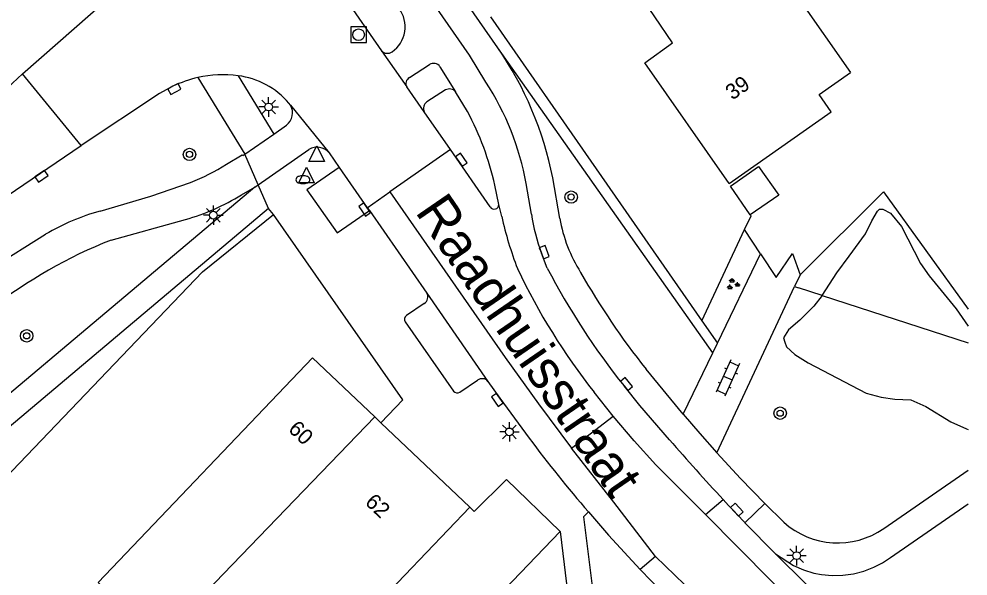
# Model space of a CAD drawing. Extents: x 136000 to 138005, y 398500 to 400500.
# Drawn here: x 137938.9 to 138000, y 399646.1 to 399682 of the extents above; entities that cross this region are included whole.
import ezdxf

# ---------------------------------------------------------------- set-up
doc = ezdxf.new("R2010")
doc.units = 0
for name, color, linetype in [('gg-afsc-erfafscheiding', 7, 'Continuous'), ('gg-afsc-hekwerk', 7, 'Continuous'), ('gg-anno-huisnummerreeks BGT', 7, 'Continuous'), ('gg-anno-openbare ruimte label', 7, 'Continuous'), ('gg-bbg-gedigitaliseerde bebouwing', 7, 'Continuous'), ('gg-bbg-hoofdgebouw', 7, 'Continuous'), ('gg-bbg-overig bouwwerk', 7, 'Continuous'), ('gg-bbg-tussenscheiding', 7, 'Continuous'), ('gg-knt-verharding', 7, 'Continuous'), ('gg-knt-verharding nz', 7, 'Continuous'), ('gt-grn-groengrens', 7, 'Continuous'), ('gt-grn-vlakafsluiter', 7, 'Continuous'), ('gt-grn-weggrens', 7, 'Continuous'), ('gt-symb-boom', 7, 'Continuous'), ('gt-symb-brandkraan', 7, 'Continuous'), ('gt-symb-groenvak', 7, 'Continuous'), ('gt-symb-klinker verharding', 7, 'Continuous'), ('gt-symb-kolk', 7, 'Continuous'), ('gt-symb-lichtmast', 7, 'Continuous'), ('gt-symb-rioolschacht', 7, 'Continuous'), ('gt-symb-waterafsluiter', 7, 'Continuous')]:
    doc.layers.add(name, color=color, linetype=linetype)

# ---------------------------------------------------------------- blocks, each defined once
blk = doc.blocks.new('gt0-KOLK')
at = {"layer": 'gt-symb-kolk'}
blk.add_lwpolyline([(0, 0), (0.375, 0), (0.375, 0.4), (-0.375, 0.4), (-0.375, 0), (0, 0)], dxfattribs=at)
blk = doc.blocks.new('gt0-BOOM')
at = {"layer": 'gt-symb-boom'}
for radius in [0.4, 0.2]:
    blk.add_circle((0, 0), radius, dxfattribs=at)
blk = doc.blocks.new('gt0-LMAST')
at = {"layer": 'gt-symb-lichtmast'}
for p, q in [((-0.005, 0.246), (-0.005, 0.621)), ((-0.182, 0.173), (-0.447, 0.438)), ((0.172, 0.173), (0.437, 0.438)), ((-0.255, -0.004), (-0.63, -0.004)), ((-0.182, -0.181), (-0.447, -0.446)), ((-0.005, -0.254), (-0.005, -0.629)), ((0.437, -0.446), (0.172, -0.181)), ((0.245, -0.004), (0.62, -0.004))]:
    blk.add_line(p, q, dxfattribs=at)
blk.add_circle((-0.005, -0.004), 0.25, dxfattribs=at)
blk = doc.blocks.new('gt0-KL1')
at = {"layer": 'gt-symb-klinker verharding'}
for p, q in [((-1.15, 0.3), (1.15, 0.3)), ((-1, -0.3), (-1, 0.3)), ((-0.5, 0.3), (-0.5, 0.45)), ((0, -0.3), (0, 0.3)), ((0.5, 0.3), (0.5, 0.45)), ((1, -0.3), (1, 0.3)), ((-1.15, -0.3), (1.15, -0.3)), ((-0.5, -0.45), (-0.5, -0.3)), ((0.5, -0.45), (0.5, -0.3))]:
    blk.add_line(p, q, dxfattribs=at)
blk = doc.blocks.new('gt0-GRVAK')
at = {"layer": 'gt-symb-groenvak'}
for p, q in [((-0.11, 0.189), (-0.228, 0.24)), ((-0.182, 0.153), (0.088, 0.153)), ((-0.091, 0.211), (-0.156, 0.322)), ((-0.047, 0.214), (-0.047, 0.393)), ((-0.004, 0.211), (0.061, 0.322)), ((0.015, 0.189), (0.133, 0.24)), ((0.262, -0.052), (0.197, 0.059)), ((0.305, -0.049), (0.305, 0.13)), ((0.349, -0.052), (0.414, 0.059)), ((-0.245, -0.228), (-0.363, -0.177)), ((-0.318, -0.264), (-0.047, -0.264)), ((-0.226, -0.206), (-0.291, -0.095)), ((-0.183, -0.203), (-0.183, -0.024)), ((-0.139, -0.206), (-0.074, -0.095)), ((-0.12, -0.228), (-0.002, -0.177)), ((0.243, -0.074), (0.125, -0.023)), ((0.17, -0.11), (0.441, -0.11)), ((0.368, -0.074), (0.486, -0.023))]:
    blk.add_line(p, q, dxfattribs=at)
blk = doc.blocks.new('gt0-RS')
at = {"layer": 'gt-symb-rioolschacht'}
blk.add_lwpolyline([(-0.5, -0.5), (0.5, -0.5), (0.5, 0.5), (-0.5, 0.5)], close=True, dxfattribs=at)
blk.add_circle((0, 0), 0.375, dxfattribs=at)
blk = doc.blocks.new('gt0-WAFSL')
at = {"layer": 'gt-symb-waterafsluiter'}
for p, q in [((-0.5, -0.333), (0, 0.667)), ((0, 0.667), (0.5, -0.333)), ((0.5, -0.333), (-0.5, -0.333))]:
    blk.add_line(p, q, dxfattribs=at)
blk = doc.blocks.new('gt0-BR')
at = {"layer": 'gt-symb-brandkraan'}
for centre, radius, start, end in [((-0.244, 0), 0.206, 107.56694, 252.43307), ((0.599, -2.664), 3, 106.89205, 107.56694), ((0, -0.691), 0.938, 73.10799, 106.89205), ((-0.599, -2.664), 3, 72.43309, 73.10799), ((0.244, 0), 0.206, 287.56695, 72.43309), ((0.599, 2.664), 3, 252.43307, 253.10797), ((0, 0.691), 0.938, 253.10797, 286.89206), ((-0.599, 2.664), 3, 286.89206, 287.56695)]:
    blk.add_arc(centre, radius, start, end, dxfattribs=at)

msp = doc.modelspace()

# ---------------------------------------------------------------- linework, layer by layer
at = {"layer": 'gg-afsc-erfafscheiding'}
for p, q in [((137933.86, 399648.09), (137950.723, 399665.712)), ((137990.608, 399664.184), (137989.097, 399664.672)), ((137990.608, 399664.184), (138000, 399661.149))]:
    msp.add_line(p, q, dxfattribs=at)
at = {"layer": 'gg-afsc-hekwerk'}
for p, q in [((137969.266, 399682.117), (137982.873, 399662.556)), ((137982.873, 399662.556), (137985.62, 399668.426))]:
    msp.add_line(p, q, dxfattribs=at)
msp.add_lwpolyline([(137985.62, 399668.426), (137986.034, 399669.31), (137985.988, 399669.376)], dxfattribs=at)
at = {"layer": 'gg-bbg-gedigitaliseerde bebouwing'}
msp.add_line((137983.181, 399691.793), (137992.437, 399678.527), dxfattribs=at)
msp.add_lwpolyline([(137991.202, 399675.997), (137990.419, 399677.12), (137992.437, 399678.527)], dxfattribs=at)
at = {"layer": 'gg-bbg-hoofdgebouw'}
for p, q in [((137984.62, 399671.38), (137991.202, 399675.997)), ((137961.811, 399656.376), (137957.81, 399660.18)), ((137962.204, 399656.003), (137961.811, 399656.376)), ((137967.93, 399650.56), (137962.204, 399656.003)), ((137959.24, 399641.49), (137967.93, 399650.56))]:
    msp.add_line(p, q, dxfattribs=at)
for points in [[(137984.62, 399671.38), (137979.2, 399679.16), (137980.98, 399680.43), (137976.43, 399687.15)], [(137957.81, 399660.18), (137944.01, 399645.72), (137946.2, 399643.64)]]:
    msp.add_lwpolyline(points, dxfattribs=at)
at = {"layer": 'gg-bbg-overig bouwwerk'}
msp.add_lwpolyline([(137985.988, 399669.376), (137984.705, 399671.211), (137986.524, 399672.483), (137987.818, 399670.635), (137985.988, 399669.376)], dxfattribs=at)
at = {"layer": 'gg-bbg-tussenscheiding'}
msp.add_lwpolyline([(137961.811, 399656.376), (137952.074, 399646.287), (137948.934, 399642.996), (137946.47, 399640.194)], dxfattribs=at)
at = {"layer": 'gg-knt-verharding'}
for p, q in [((137950.701, 399696.498), (137962.254, 399679.925)), ((137939.147, 399678.447), (137945.983, 399684.457)), ((137962.254, 399679.925), (137963.875, 399677.6)), ((137964.046, 399678.197), (137965.332, 399679.034)), ((137942.916, 399673.826), (137939.147, 399678.447)), ((137966.013, 399678.898), (137967.013, 399677.291)), ((137950.433, 399678.211), (137953.448, 399673.277)), ((137953.014, 399678.321), (137955.314, 399674.555)), ((137964.998, 399676), (137963.875, 399677.6)), ((137966.378, 399677.409), (137965.173, 399676.641)), ((137967.779, 399676.017), (137967.013, 399677.291)), ((137956.381, 399676.438), (137956.29, 399676.556)), ((137956.381, 399676.438), (137958.872, 399673.355)), ((137966.682, 399673.578), (137964.998, 399676)), ((137955.314, 399674.555), (137956.125, 399675.139)), ((137953.448, 399673.277), (137955.314, 399674.555)), ((137954.308, 399671.307), (137957.578, 399673.57)), ((137966.682, 399673.578), (137962.781, 399670.858)), ((137969.238, 399669.88), (137966.682, 399673.578)), ((137958.872, 399673.355), (137959.525, 399672.414)), ((137959.525, 399672.414), (137961.335, 399669.828)), ((137973.717, 399669.143), (137973.275, 399671.747)), ((137953.242, 399670.654), (137954.101, 399671.164)), ((137954.101, 399671.164), (137954.308, 399671.307)), ((137969.799, 399670.035), (137969.54, 399671.282)), ((137971.897, 399669.418), (137971.563, 399671.382)), ((137961.335, 399669.828), (137962.781, 399670.858)), ((137961.335, 399669.828), (137961.484, 399669.662)), ((137969.983, 399669.267), (137969.799, 399670.035)), ((137955.303, 399669.394), (137954.973, 399669.782)), ((137961.484, 399669.662), (137965.171, 399664.337)), ((137944.843, 399667.752), (137949.632, 399669.074)), ((137986.65, 399666.865), (137985.62, 399668.426)), ((137972.915, 399665.951), (137972.539, 399666.899)), ((137983.875, 399661.115), (137986.65, 399666.865)), ((137989.194, 399665.515), (137988.838, 399664.756)), ((137983.834, 399654.075), (137988.838, 399664.756)), ((137965, 399663.674), (137963.85, 399662.898)), ((137963.772, 399662.49), (137966.881, 399658.042)), ((137983.576, 399660.495), (137983.875, 399661.115)), ((137981.67, 399656.545), (137983.576, 399660.495)), ((137981.67, 399656.545), (137979.274, 399659.444)), ((137967.287, 399657.968), (137968.424, 399658.737)), ((137977.151, 399656.416), (137975.936, 399657.961)), ((137974.483, 399654.366), (137977.151, 399656.416)), ((137994.574, 399649.2), (138000, 399652.944)), ((137967.93, 399650.56), (137968.21, 399650.294)), ((137986.93, 399650.809), (137988.15, 399649.6)), ((137987.598, 399647.575), (137985.645, 399649.57)), ((137973.753, 399649.01), (137968.415, 399643.463)), ((137989.59, 399645.62), (137987.598, 399647.575)), ((137978.893, 399646.561), (137980.315, 399645.098))]:
    msp.add_line(p, q, dxfattribs=at)
for points in [[(137968.961, 399677.91), (137967.905, 399679.634), (137956.35, 399696.284)], [(137969.746, 399680.118), (137965.366, 399686.414), (137965.971, 399686.808)], [(137935.048, 399674.889), (137937.507, 399676.949), (137939.147, 399678.447)], [(137948.823, 399677.642), (137947.959, 399677.181), (137942.916, 399673.826)], [(137906.632, 399646.303), (137912.985, 399651.371), (137926.227, 399661.655), (137933.01, 399666.946), (137938.164, 399670.606), (137942.916, 399673.826)], [(137952.281, 399672.633), (137953.286, 399673.232), (137953.312, 399673.184), (137953.448, 399673.277)], [(137959.525, 399672.414), (137957.433, 399670.987), (137959.386, 399668.211), (137961.484, 399669.662)], [(137954.101, 399671.164), (137927.266, 399648.597), (137925.071, 399647.719), (137908.587, 399632.799), (137906.12, 399635.336), (137905.09, 399634.338)], [(137944.138, 399669.616), (137947.401, 399670.581), (137949.947, 399671.461)], [(137962.781, 399670.858), (137970.215, 399660.199), (137972.357, 399657.21), (137974.483, 399654.366)], [(137954.973, 399669.782), (137928.128, 399647.19), (137925.929, 399646.309), (137912.64, 399634.247), (137914.216, 399632.633)], [(137962.204, 399656.003), (137963.624, 399657.47), (137955.303, 399669.394)], [(137912.307, 399646.769), (137937.192, 399665.981), (137940.63, 399668.128)], [(137986.65, 399666.865), (137987.652, 399665.346), (137988.71, 399666.894), (137989.194, 399665.515)], [(137969.101, 399658.661), (137969.862, 399657.584), (137971.758, 399655.001)], [(137980.784, 399654.905), (137978.873, 399657.108), (137977.86, 399658.366)], [(137981.67, 399656.545), (137982.743, 399655.3), (137983.834, 399654.075)], [(137983.834, 399654.075), (137985.365, 399652.423), (137986.93, 399650.809)], [(137968.21, 399650.294), (137970.291, 399652.353), (137973.753, 399649.01)], [(137975.563, 399650.271), (137975.247, 399649.952), (137975.889, 399644.799), (137977.169, 399641.491)], [(137975.563, 399650.271), (137976.865, 399648.764), (137978.893, 399646.561)], [(137973.753, 399649.01), (137974.337, 399644.227), (137974.878, 399642.966)]]:
    msp.add_lwpolyline(points, dxfattribs=at)
for centre, radius, start, end in [((137961.789, 399681.475), 1.979, 305.06228, 36.44549), ((137962.63, 399680.275), 0.513, 222.91387, 305.1924), ((137950.93, 399667.256), 22.792, 11.36339, 34.35471), ((137965.604, 399678.623), 0.493, 33.91941, 123.49309), ((137952.038, 399670.895), 7.49, 82.50983, 102.37101), ((137952.241, 399670.533), 7.888, 103.2501, 115.67836), ((137952.372, 399673.207), 5.154, 40.52457, 82.8468), ((137964.249, 399677.816), 0.432, 118.06056, 209.97261), ((137954.112, 399668.209), 17.737, 10.30573, 33.1578), ((137966.624, 399676.967), 0.506, 39.81383, 119.13214), ((137965.45, 399676.221), 0.503, 123.39156, 206.06795), ((137955.551, 399675.927), 0.975, 306.06201, 31.64063), ((137951.93, 399667.428), 18.027, 12.34599, 28.45549), ((137958.101, 399672.718), 1, 39.58173, 121.55107), ((137944.928, 399684.366), 13.846, 291.25151, 302.07481), ((137945.489, 399683.455), 14.966, 286.07254, 301.20287), ((137969.495, 399670.042), 0.304, 212.2043, 358.68584), ((137947.977, 399655.687), 14.448, 105.40765, 120.56307), ((137992.926, 399674.416), 23.514, 192.64958, 201.20273), ((137985.88, 399671.641), 14.159, 189.03109, 199.56527), ((137983.503, 399670.938), 9.949, 190.39537, 211.97342), ((137956.543, 399638.314), 31.678, 111.67501, 127.83072), ((138008.414, 399683.612), 41.386, 205.32071, 218.30189), ((138015.009, 399687.99), 47.515, 207.63458, 218.56967), ((138017.546, 399689.867), 48.891, 209.66414, 218.48134), ((137964.717, 399664.101), 0.512, 303.56288, 27.51222), ((137964.025, 399662.653), 0.301, 125.52807, 212.82591), ((137968.722, 399658.338), 0.498, 40.45051, 126.73908), ((137967.124, 399658.222), 0.302, 216.61642, 302.72421), ((138038.475, 399704.775), 83.238, 216.72485, 220.90431), ((138084.965, 399744.975), 137.718, 220.84495, 222.99778), ((138082.274, 399742.334), 133.949, 222.95692, 223.83108), ((137991.614, 399653.451), 5.18, 228.02555, 304.84843)]:
    msp.add_arc(centre, radius, start, end, dxfattribs=at)
at = {"layer": 'gg-knt-verharding nz'}
for p, q in [((137965.171, 399664.337), (137969.101, 399658.661)), ((137979.913, 399653.289), (137983.092, 399650.09))]:
    msp.add_line(p, q, dxfattribs=at)
for points in [[(137979.913, 399653.289), (137978.506, 399654.827), (137977.151, 399656.416)], [(137979.883, 399647.393), (137977.211, 399650.9), (137974.483, 399654.366)], [(137987.598, 399647.575), (137988.776, 399646.81), (137989.406, 399646.535), (137990.067, 399646.335), (137990.561, 399646.238), (137991.249, 399646.173), (137991.94, 399646.189), (137992.624, 399646.284), (137993.293, 399646.457), (137993.937, 399646.706), (137994.488, 399646.996), (137995.015, 399647.341), (138000, 399650.793)], [(137983.092, 399650.09), (137989.459, 399643.683), (137991.468, 399641.814), (137993.53, 399640.005), (137995.644, 399638.257), (137997.808, 399636.571)], [(137979.883, 399647.393), (137984.244, 399643.197), (137995.097, 399633.623)]]:
    msp.add_lwpolyline(points, dxfattribs=at)
at = {"layer": 'gt-grn-groengrens'}
for p, q in [((137983.576, 399660.495), (137969.746, 399680.118)), ((137950.723, 399665.712), (137955.303, 399669.394)), ((137982.873, 399662.556), (137983.875, 399661.115))]:
    msp.add_line(p, q, dxfattribs=at)
for points in [[(137989.194, 399665.515), (137994.569, 399670.847), (138000, 399663.316)], [(137990.608, 399664.184), (137991.551, 399665.645), (137992.354, 399666.716), (137993.398, 399668.161), (137993.799, 399668.991), (137994.174, 399669.606), (137994.308, 399669.74), (137994.522, 399669.74), (137995.004, 399669.473), (137995.727, 399668.616), (137996.931, 399666.234), (137997.493, 399665.458), (137999.233, 399663.317), (138000, 399662.222)], [(137990.608, 399664.184), (137990.079, 399663.504), (137989.169, 399662.594), (137988.447, 399661.979), (137988.126, 399661.47), (137988.206, 399661.176), (137988.313, 399660.881), (137988.848, 399660.399), (137989.705, 399659.864), (137993.452, 399657.91), (137994.415, 399657.643), (137995.298, 399657.509), (137996.315, 399657.482), (137997.279, 399657.054), (137998.885, 399656.064), (137999.902, 399655.609), (138000, 399655.569)]]:
    msp.add_lwpolyline(points, dxfattribs=at)
at = {"layer": 'gt-grn-vlakafsluiter'}
msp.add_line((137988.838, 399664.756), (137989.097, 399664.672), dxfattribs=at)
at = {"layer": 'gt-grn-weggrens'}
for p, q in [((137954.308, 399671.307), (137953.448, 399673.277)), ((137954.973, 399669.782), (137954.308, 399671.307)), ((137983.092, 399650.09), (137984.241, 399651.055)), ((137986.93, 399650.809), (137985.645, 399649.57)), ((137979.883, 399647.393), (137978.893, 399646.561))]:
    msp.add_line(p, q, dxfattribs=at)

# ---------------------------------------------------------------- block references
at = {"layer": 'gt-symb-boom'}
for p in [(137949.889, 399673.259), (137974.454, 399670.516), (137939.409, 399661.592), (137987.909, 399656.614)]:
    msp.add_blockref('gt0-BOOM', p, dxfattribs=at)
at = {"layer": 'gt-symb-brandkraan'}
msp.add_blockref('gt0-BR', (137957.192, 399671.635), dxfattribs=at)
at = {"layer": 'gt-symb-groenvak'}
msp.add_blockref('gt0-GRVAK', (137984.858, 399664.907), dxfattribs=at)
at = {"layer": 'gt-symb-klinker verharding', "rotation": -114.33487429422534}
msp.add_blockref('gt0-KL1', (137984.539, 399658.883), dxfattribs=at)
at = {"layer": 'gt-symb-kolk'}
for p, rotation in [((137948.823, 399677.642), -151.88289093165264), ((137967.222, 399672.806), -55.437032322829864), ((137940.255, 399672.024), -145.8555688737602), ((137961.335, 399669.828), 124.98607027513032), ((137972.539, 399666.899), -68.35294541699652), ((137977.86, 399658.366), -51.12847154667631), ((137969.862, 399657.584), 125.27033257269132), ((137984.977, 399650.271), -46.5810107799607)]:
    msp.add_blockref('gt0-KOLK', p, dxfattribs=dict(at, rotation=rotation))
at = {"layer": 'gt-symb-lichtmast'}
for p in [(137954.99, 399676.317), (137951.43, 399669.353), (137970.487, 399655.416), (137988.972, 399647.456)]:
    msp.add_blockref('gt0-LMAST', p, dxfattribs=at)
at = {"layer": 'gt-symb-rioolschacht'}
msp.add_blockref('gt0-RS', (137960.772, 399680.96), dxfattribs=at)
at = {"layer": 'gt-symb-waterafsluiter'}
for p in [(137958.079, 399673.139), (137957.419, 399671.768)]:
    msp.add_blockref('gt0-WAFSL', p, dxfattribs=at)

# ---------------------------------------------------------------- texts
at = {"layer": 'gg-anno-huisnummerreeks BGT'}
for s, rotation, p in [('39', 34.9, (137984.831, 399676.716)), ('60', 316.5, (137956.185, 399655.515)), ('62', 316.5, (137961.129, 399650.815))]:
    msp.add_text(s, height=1, rotation=rotation, dxfattribs=at).set_placement(p)
at = {"layer": 'gg-anno-openbare ruimte label'}
msp.add_text('Raadhuisstraat', height=2.5, rotation=304.5, dxfattribs=at).set_placement((137964.371, 399669.569))

doc.saveas('drawing.dxf')
